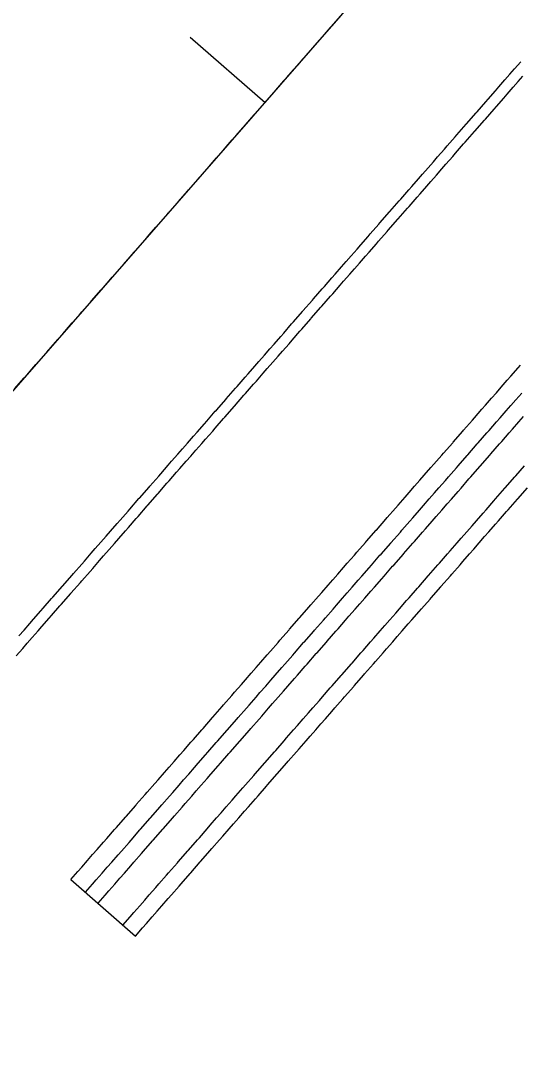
# Model space of a CAD drawing. Extents: x 2145147 to 2158018, y 137519 to 148068.
# Drawn here: x 2151599.9 to 2151630, y 142357.9 to 142421.2 of the extents above; entities that cross this region are included whole.
import ezdxf

# ---------------------------------------------------------------- set-up
doc = ezdxf.new("R2010")
doc.units = 0
doc.layers.add('PR_Align_Ramp_E', color=7, linetype='Continuous')
doc.layers.add('PR_Phasing_Pavement_1', color=7, linetype='Continuous')

msp = doc.modelspace()

# ---------------------------------------------------------------- linework, layer by layer
at = {"layer": 'PR_Align_Ramp_E'}
msp.add_line((2151310.016, 142067.77), (2151699.688, 142513.523), dxfattribs=at)
msp.add_lwpolyline([(2151610.127, 142420.19), (2151614.645, 142416.241)], dxfattribs=at)
at = {"layer": 'PR_Phasing_Pavement_1'}
msp.add_line((2151602.93, 142369.368), (2151606.827, 142365.961), dxfattribs=at)
for points in [[(2151599.539, 142398.961), (2151600.119, 142399.625), (2151600.165, 142399.678), (2151600.699, 142400.289), (2151600.823, 142400.43), (2151601.28, 142400.952), (2151601.481, 142401.183), (2151601.86, 142401.616), (2151602.14, 142401.936), (2151602.44, 142402.28), (2151602.798, 142402.689), (2151603.02, 142402.944), (2151603.456, 142403.442), (2151603.601, 142403.607), (2151604.114, 142404.195), (2151604.181, 142404.271), (2151604.761, 142404.935), (2151604.772, 142404.948), (2151605.341, 142405.599), (2151605.43, 142405.701), (2151605.922, 142406.263), (2151606.089, 142406.453), (2151606.502, 142406.926), (2151606.747, 142407.206), (2151607.082, 142407.59), (2151607.405, 142407.959), (2151607.662, 142408.254), (2151608.063, 142408.712), (2151608.243, 142408.918), (2151608.721, 142409.465), (2151608.823, 142409.581), (2151609.379, 142410.218), (2151609.403, 142410.245), (2151609.983, 142410.909), (2151610.037, 142410.971), (2151610.564, 142411.573), (2151610.696, 142411.724), (2151611.144, 142412.236), (2151611.354, 142412.476), (2151611.724, 142412.9), (2151612.012, 142413.229), (2151612.304, 142413.564), (2151612.67, 142413.982), (2151612.885, 142414.228), (2151613.328, 142414.735), (2151613.465, 142414.891), (2151613.986, 142415.488), (2151614.045, 142415.555), (2151614.625, 142416.219), (2151614.645, 142416.241), (2151615.206, 142416.883), (2151615.303, 142416.994), (2151615.786, 142417.547), (2151615.961, 142417.747), (2151616.366, 142418.21), (2151616.619, 142418.5), (2151616.946, 142418.874), (2151617.277, 142419.252), (2151617.527, 142419.538), (2151617.935, 142420.005), (2151618.107, 142420.202), (2151618.594, 142420.758), (2151618.687, 142420.865), (2151619.252, 142421.511)], [(2151599.796, 142384.061), (2151600.105, 142384.414), (2151600.454, 142384.814), (2151600.685, 142385.078), (2151601.112, 142385.567), (2151601.265, 142385.742), (2151601.77, 142386.32), (2151601.845, 142386.406), (2151602.426, 142387.069), (2151602.429, 142387.073), (2151603.006, 142387.733), (2151603.087, 142387.826), (2151603.586, 142388.397), (2151603.745, 142388.579), (2151604.166, 142389.061), (2151604.403, 142389.332), (2151604.747, 142389.725), (2151605.061, 142390.084), (2151605.327, 142390.388), (2151605.719, 142390.837), (2151605.907, 142391.052), (2151606.378, 142391.59), (2151606.487, 142391.716), (2151607.036, 142392.343), (2151607.068, 142392.38), (2151607.648, 142393.043), (2151607.694, 142393.096), (2151608.228, 142393.707), (2151608.352, 142393.849), (2151608.808, 142394.371), (2151609.01, 142394.602), (2151609.389, 142395.035), (2151609.668, 142395.355), (2151609.969, 142395.698), (2151610.327, 142396.107), (2151610.549, 142396.362), (2151610.985, 142396.86), (2151611.129, 142397.026), (2151611.643, 142397.613), (2151611.71, 142397.69), (2151612.29, 142398.353), (2151612.301, 142398.366), (2151612.87, 142399.017), (2151612.959, 142399.119), (2151613.45, 142399.681), (2151613.617, 142399.872), (2151614.031, 142400.345), (2151614.275, 142400.625), (2151614.611, 142401.008), (2151614.934, 142401.378), (2151615.191, 142401.672), (2151615.592, 142402.13), (2151615.771, 142402.336), (2151616.25, 142402.883), (2151616.352, 142403), (2151616.908, 142403.636), (2151616.932, 142403.664), (2151617.512, 142404.327), (2151617.566, 142404.389), (2151618.092, 142404.991), (2151618.224, 142405.142), (2151618.673, 142405.655), (2151618.883, 142405.895), (2151619.253, 142406.319), (2151619.541, 142406.648), (2151619.833, 142406.982), (2151620.199, 142407.401), (2151620.413, 142407.646), (2151620.857, 142408.154), (2151620.994, 142408.31), (2151621.515, 142408.906), (2151621.574, 142408.974), (2151622.154, 142409.637), (2151622.173, 142409.659), (2151622.735, 142410.301), (2151622.832, 142410.412), (2151623.315, 142410.965), (2151623.49, 142411.165), (2151623.895, 142411.629), (2151624.148, 142411.918), (2151624.475, 142412.292), (2151624.806, 142412.671), (2151625.056, 142412.956), (2151625.464, 142413.424), (2151625.636, 142413.62), (2151626.122, 142414.177), (2151626.216, 142414.284), (2151626.78, 142414.929), (2151626.796, 142414.948), (2151627.377, 142415.611), (2151627.439, 142415.682), (2151627.957, 142416.275), (2151628.097, 142416.435), (2151628.537, 142416.939), (2151628.755, 142417.188), (2151629.117, 142417.603), (2151629.413, 142417.941), (2151629.698, 142418.266), (2151630.071, 142418.694)], [(2151599.64, 142382.87), (2151600.026, 142383.312), (2151600.298, 142383.623), (2151600.607, 142383.976), (2151600.956, 142384.375), (2151601.187, 142384.639), (2151601.614, 142385.128), (2151601.767, 142385.303), (2151602.272, 142385.881), (2151602.347, 142385.967), (2151602.928, 142386.631), (2151602.931, 142386.634), (2151603.508, 142387.294), (2151603.589, 142387.387), (2151604.088, 142387.958), (2151604.247, 142388.14), (2151604.668, 142388.622), (2151604.905, 142388.893), (2151605.249, 142389.286), (2151605.563, 142389.646), (2151605.829, 142389.949), (2151606.221, 142390.399), (2151606.409, 142390.613), (2151606.88, 142391.151), (2151606.989, 142391.277), (2151607.538, 142391.904), (2151607.57, 142391.941), (2151608.15, 142392.605), (2151608.196, 142392.657), (2151608.73, 142393.268), (2151608.854, 142393.41), (2151609.31, 142393.932), (2151609.512, 142394.163), (2151609.891, 142394.596), (2151610.17, 142394.916), (2151610.471, 142395.26), (2151610.828, 142395.669), (2151611.051, 142395.923), (2151611.487, 142396.422), (2151611.631, 142396.587), (2151612.145, 142397.174), (2151612.212, 142397.251), (2151612.792, 142397.915), (2151612.803, 142397.927), (2151613.372, 142398.578), (2151613.461, 142398.68), (2151613.952, 142399.242), (2151614.119, 142399.433), (2151614.533, 142399.906), (2151614.777, 142400.186), (2151615.113, 142400.57), (2151615.436, 142400.939), (2151615.693, 142401.233), (2151616.094, 142401.692), (2151616.273, 142401.897), (2151616.752, 142402.445), (2151616.854, 142402.561), (2151617.41, 142403.197), (2151617.434, 142403.225), (2151618.014, 142403.889), (2151618.068, 142403.95), (2151618.594, 142404.552), (2151618.726, 142404.703), (2151619.175, 142405.216), (2151619.385, 142405.456), (2151619.755, 142405.88), (2151620.043, 142406.209), (2151620.335, 142406.544), (2151620.701, 142406.962), (2151620.915, 142407.207), (2151621.359, 142407.715), (2151621.496, 142407.871), (2151622.017, 142408.468), (2151622.076, 142408.535), (2151622.656, 142409.199), (2151622.675, 142409.221), (2151623.236, 142409.862), (2151623.333, 142409.973), (2151623.817, 142410.526), (2151623.992, 142410.726), (2151624.397, 142411.19), (2151624.65, 142411.479), (2151624.977, 142411.854), (2151625.308, 142412.232), (2151625.557, 142412.517), (2151625.966, 142412.985), (2151626.138, 142413.181), (2151626.624, 142413.738), (2151626.718, 142413.845), (2151627.282, 142414.491), (2151627.298, 142414.509), (2151627.878, 142415.173), (2151627.941, 142415.244), (2151628.459, 142415.836), (2151628.599, 142415.996), (2151629.039, 142416.5), (2151629.257, 142416.749), (2151629.619, 142417.164), (2151629.915, 142417.502), (2151630.199, 142417.828)], [(2151602.93, 142369.368), (2151602.93, 142369.368), (2151603.359, 142369.859), (2151603.588, 142370.121), (2151603.939, 142370.523), (2151604.246, 142370.874), (2151604.52, 142371.187), (2151604.904, 142371.626), (2151605.1, 142371.85), (2151605.562, 142372.379), (2151605.68, 142372.514), (2151606.221, 142373.132), (2151606.26, 142373.178), (2151606.841, 142373.842), (2151606.879, 142373.885), (2151607.421, 142374.505), (2151607.537, 142374.638), (2151608.001, 142375.169), (2151608.195, 142375.391), (2151608.581, 142375.833), (2151608.853, 142376.144), (2151609.162, 142376.497), (2151609.511, 142376.897), (2151609.742, 142377.161), (2151610.169, 142377.649), (2151610.322, 142377.824), (2151610.828, 142378.402), (2151610.902, 142378.488), (2151611.483, 142379.152), (2151611.486, 142379.155), (2151612.063, 142379.816), (2151612.144, 142379.908), (2151612.643, 142380.479), (2151612.802, 142380.661), (2151613.224, 142381.143), (2151613.46, 142381.414), (2151613.804, 142381.807), (2151614.118, 142382.167), (2151614.384, 142382.471), (2151614.777, 142382.92), (2151614.964, 142383.134), (2151615.435, 142383.673), (2151615.545, 142383.798), (2151616.093, 142384.425), (2151616.125, 142384.462), (2151616.705, 142385.126), (2151616.751, 142385.178), (2151617.285, 142385.789), (2151617.409, 142385.931), (2151617.866, 142386.453), (2151618.067, 142386.684), (2151618.446, 142387.117), (2151618.726, 142387.437), (2151619.026, 142387.781), (2151619.384, 142388.19), (2151619.606, 142388.444), (2151620.042, 142388.943), (2151620.187, 142389.108), (2151620.7, 142389.696), (2151620.767, 142389.772), (2151621.347, 142390.436), (2151621.358, 142390.448), (2151621.927, 142391.1), (2151622.016, 142391.201), (2151622.508, 142391.763), (2151622.674, 142391.954), (2151623.088, 142392.427), (2151623.333, 142392.707), (2151623.668, 142393.091), (2151623.991, 142393.46), (2151624.248, 142393.755), (2151624.649, 142394.213), (2151624.829, 142394.418), (2151625.307, 142394.966), (2151625.409, 142395.082), (2151625.965, 142395.719), (2151625.989, 142395.746), (2151626.569, 142396.41), (2151626.623, 142396.471), (2151627.15, 142397.073), (2151627.282, 142397.224), (2151627.73, 142397.737), (2151627.94, 142397.977), (2151628.31, 142398.401), (2151628.598, 142398.73), (2151628.89, 142399.065), (2151629.256, 142399.483), (2151629.471, 142399.728), (2151629.914, 142400.236), (2151630.051, 142400.392)], [(2151603.808, 142368.6), (2151603.808, 142368.6), (2151604.238, 142369.091), (2151604.466, 142369.353), (2151604.818, 142369.755), (2151605.124, 142370.106), (2151605.398, 142370.419), (2151605.783, 142370.859), (2151605.978, 142371.083), (2151606.441, 142371.611), (2151606.559, 142371.746), (2151607.099, 142372.364), (2151607.139, 142372.41), (2151607.719, 142373.074), (2151607.757, 142373.117), (2151608.299, 142373.738), (2151608.415, 142373.87), (2151608.88, 142374.401), (2151609.073, 142374.623), (2151609.46, 142375.065), (2151609.732, 142375.376), (2151610.04, 142375.729), (2151610.39, 142376.129), (2151610.62, 142376.393), (2151611.048, 142376.882), (2151611.201, 142377.056), (2151611.706, 142377.635), (2151611.781, 142377.72), (2151612.361, 142378.384), (2151612.364, 142378.387), (2151612.941, 142379.048), (2151613.022, 142379.14), (2151613.522, 142379.711), (2151613.68, 142379.893), (2151614.102, 142380.375), (2151614.339, 142380.646), (2151614.682, 142381.039), (2151614.997, 142381.399), (2151615.262, 142381.703), (2151615.655, 142382.152), (2151615.843, 142382.367), (2151616.313, 142382.905), (2151616.423, 142383.03), (2151616.971, 142383.658), (2151617.003, 142383.694), (2151617.583, 142384.358), (2151617.629, 142384.41), (2151618.164, 142385.022), (2151618.288, 142385.163), (2151618.744, 142385.685), (2151618.946, 142385.916), (2151619.324, 142386.349), (2151619.604, 142386.669), (2151619.904, 142387.013), (2151620.262, 142387.422), (2151620.485, 142387.677), (2151620.92, 142388.175), (2151621.065, 142388.34), (2151621.578, 142388.928), (2151621.645, 142389.004), (2151622.225, 142389.668), (2151622.237, 142389.681), (2151622.806, 142390.332), (2151622.895, 142390.433), (2151623.386, 142390.995), (2151623.553, 142391.186), (2151623.966, 142391.659), (2151624.211, 142391.939), (2151624.546, 142392.323), (2151624.869, 142392.692), (2151625.127, 142392.987), (2151625.527, 142393.445), (2151625.707, 142393.65), (2151626.185, 142394.198), (2151626.287, 142394.314), (2151626.844, 142394.951), (2151626.867, 142394.978), (2151627.448, 142395.642), (2151627.502, 142395.704), (2151628.028, 142396.306), (2151628.16, 142396.456), (2151628.608, 142396.969), (2151628.818, 142397.209), (2151629.189, 142397.633), (2151629.476, 142397.962), (2151629.769, 142398.297), (2151630.134, 142398.715)], [(2151604.569, 142367.935), (2151604.569, 142367.935), (2151604.998, 142368.427), (2151605.227, 142368.688), (2151605.578, 142369.09), (2151605.885, 142369.441), (2151606.158, 142369.754), (2151606.543, 142370.194), (2151606.739, 142370.418), (2151607.201, 142370.947), (2151607.319, 142371.082), (2151607.859, 142371.7), (2151607.899, 142371.745), (2151608.48, 142372.409), (2151608.517, 142372.452), (2151609.06, 142373.073), (2151609.176, 142373.205), (2151609.64, 142373.737), (2151609.834, 142373.958), (2151610.22, 142374.4), (2151610.492, 142374.711), (2151610.801, 142375.064), (2151611.15, 142375.464), (2151611.381, 142375.728), (2151611.808, 142376.217), (2151611.961, 142376.392), (2151612.466, 142376.97), (2151612.541, 142377.055), (2151613.122, 142377.719), (2151613.125, 142377.723), (2151613.702, 142378.383), (2151613.783, 142378.476), (2151614.282, 142379.047), (2151614.441, 142379.228), (2151614.862, 142379.71), (2151615.099, 142379.981), (2151615.443, 142380.374), (2151615.757, 142380.734), (2151616.023, 142381.038), (2151616.415, 142381.487), (2151616.603, 142381.702), (2151617.074, 142382.24), (2151617.183, 142382.366), (2151617.732, 142382.993), (2151617.764, 142383.029), (2151618.344, 142383.693), (2151618.39, 142383.746), (2151618.924, 142384.357), (2151619.048, 142384.499), (2151619.504, 142385.021), (2151619.706, 142385.251), (2151620.085, 142385.684), (2151620.364, 142386.004), (2151620.665, 142386.348), (2151621.022, 142386.757), (2151621.245, 142387.012), (2151621.681, 142387.51), (2151621.825, 142387.676), (2151622.339, 142388.263), (2151622.406, 142388.339), (2151622.986, 142389.003), (2151622.997, 142389.016), (2151623.566, 142389.667), (2151623.655, 142389.769), (2151624.146, 142390.331), (2151624.313, 142390.522), (2151624.727, 142390.994), (2151624.971, 142391.274), (2151625.307, 142391.658), (2151625.63, 142392.027), (2151625.887, 142392.322), (2151626.288, 142392.78), (2151626.467, 142392.986), (2151626.946, 142393.533), (2151627.048, 142393.65), (2151627.604, 142394.286), (2151627.628, 142394.313), (2151628.208, 142394.977), (2151628.262, 142395.039), (2151628.788, 142395.641), (2151628.92, 142395.792), (2151629.369, 142396.305), (2151629.579, 142396.545), (2151629.949, 142396.968), (2151630.237, 142397.298)], [(2151606.074, 142366.619), (2151606.074, 142366.619), (2151606.504, 142367.11), (2151606.732, 142367.372), (2151607.084, 142367.774), (2151607.391, 142368.125), (2151607.664, 142368.438), (2151608.049, 142368.878), (2151608.245, 142369.101), (2151608.707, 142369.63), (2151608.825, 142369.765), (2151609.365, 142370.383), (2151609.405, 142370.429), (2151609.985, 142371.093), (2151610.023, 142371.136), (2151610.566, 142371.757), (2151610.681, 142371.889), (2151611.146, 142372.42), (2151611.34, 142372.642), (2151611.726, 142373.084), (2151611.998, 142373.395), (2151612.306, 142373.748), (2151612.656, 142374.148), (2151612.887, 142374.412), (2151613.314, 142374.901), (2151613.467, 142375.075), (2151613.972, 142375.653), (2151614.047, 142375.739), (2151614.627, 142376.403), (2151614.63, 142376.406), (2151615.208, 142377.067), (2151615.288, 142377.159), (2151615.788, 142377.73), (2151615.947, 142377.912), (2151616.368, 142378.394), (2151616.605, 142378.665), (2151616.948, 142379.058), (2151617.263, 142379.418), (2151617.529, 142379.722), (2151617.921, 142380.171), (2151618.109, 142380.385), (2151618.579, 142380.924), (2151618.689, 142381.049), (2151619.237, 142381.676), (2151619.269, 142381.713), (2151619.85, 142382.377), (2151619.896, 142382.429), (2151620.43, 142383.041), (2151620.554, 142383.182), (2151621.01, 142383.704), (2151621.212, 142383.935), (2151621.59, 142384.368), (2151621.87, 142384.688), (2151622.171, 142385.032), (2151622.528, 142385.441), (2151622.751, 142385.696), (2151623.186, 142386.194), (2151623.331, 142386.359), (2151623.845, 142386.947), (2151623.911, 142387.023), (2151624.492, 142387.687), (2151624.503, 142387.7), (2151625.072, 142388.351), (2151625.161, 142388.452), (2151625.652, 142389.014), (2151625.819, 142389.205), (2151626.232, 142389.678), (2151626.477, 142389.958), (2151626.813, 142390.342), (2151627.135, 142390.711), (2151627.393, 142391.006), (2151627.793, 142391.464), (2151627.973, 142391.669), (2151628.452, 142392.217), (2151628.553, 142392.333), (2151629.11, 142392.97), (2151629.134, 142392.997), (2151629.714, 142393.661), (2151629.768, 142393.723), (2151630.294, 142394.324)], [(2151606.827, 142365.961), (2151606.827, 142365.961), (2151607.257, 142366.452), (2151607.485, 142366.714), (2151607.837, 142367.116), (2151608.143, 142367.466), (2151608.417, 142367.78), (2151608.802, 142368.219), (2151608.997, 142368.443), (2151609.46, 142368.972), (2151609.578, 142369.107), (2151610.118, 142369.725), (2151610.158, 142369.771), (2151610.738, 142370.435), (2151610.776, 142370.478), (2151611.318, 142371.098), (2151611.434, 142371.231), (2151611.899, 142371.762), (2151612.092, 142371.984), (2151612.479, 142372.426), (2151612.751, 142372.737), (2151613.059, 142373.09), (2151613.409, 142373.49), (2151613.639, 142373.753), (2151614.067, 142374.242), (2151614.22, 142374.417), (2151614.725, 142374.995), (2151614.8, 142375.081), (2151615.38, 142375.745), (2151615.383, 142375.748), (2151615.96, 142376.408), (2151616.041, 142376.501), (2151616.541, 142377.072), (2151616.7, 142377.254), (2151617.121, 142377.736), (2151617.358, 142378.007), (2151617.701, 142378.4), (2151618.016, 142378.76), (2151618.281, 142379.064), (2151618.674, 142379.513), (2151618.862, 142379.727), (2151619.332, 142380.265), (2151619.442, 142380.391), (2151619.99, 142381.018), (2151620.022, 142381.055), (2151620.602, 142381.719), (2151620.648, 142381.771), (2151621.183, 142382.382), (2151621.307, 142382.524), (2151621.763, 142383.046), (2151621.965, 142383.277), (2151622.343, 142383.71), (2151622.623, 142384.03), (2151622.923, 142384.374), (2151623.281, 142384.783), (2151623.504, 142385.037), (2151623.939, 142385.536), (2151624.084, 142385.701), (2151624.597, 142386.288), (2151624.664, 142386.365), (2151625.245, 142387.029), (2151625.256, 142387.041), (2151625.825, 142387.692), (2151625.914, 142387.794), (2151626.405, 142388.356), (2151626.572, 142388.547), (2151626.985, 142389.02), (2151627.23, 142389.3), (2151627.566, 142389.684), (2151627.888, 142390.053), (2151628.146, 142390.348), (2151628.546, 142390.806), (2151628.726, 142391.011), (2151629.205, 142391.559), (2151629.306, 142391.675), (2151629.863, 142392.312), (2151629.887, 142392.339), (2151630.467, 142393.003)]]:
    msp.add_lwpolyline(points, dxfattribs=at)

doc.saveas('drawing.dxf')
